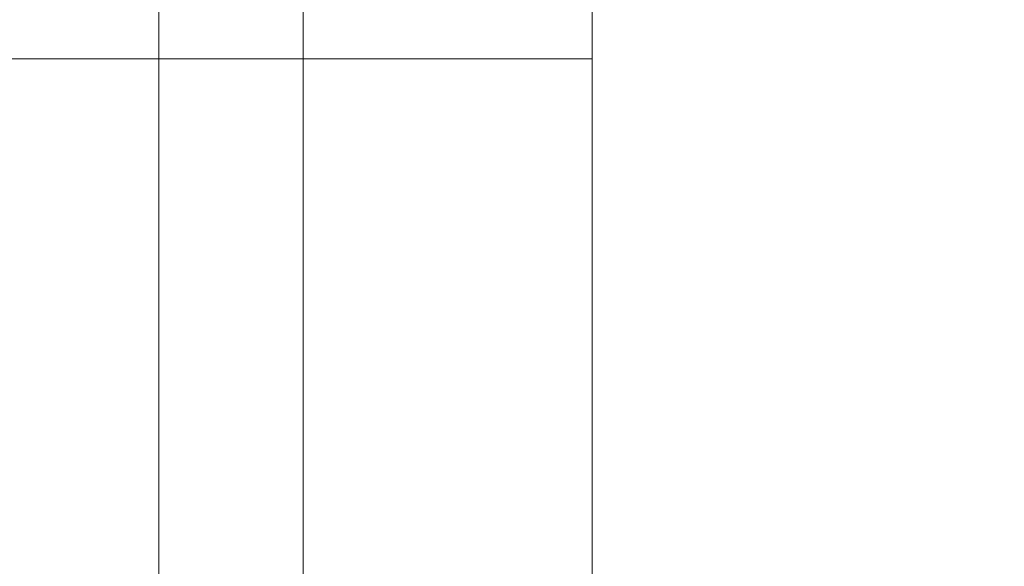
# Model space of a CAD drawing. Header units: inches. Extents: x -412 to -304, y -62 to 18.
# Tile 443 of 656: x -360.335 to -360.067, y -11.203 to -11.054. Entities that reach past the tile are written whole.
import ezdxf

# ---------------------------------------------------------------- set-up
doc = ezdxf.new("R2010")
doc.units = ezdxf.units.IN
doc.header["$LTSCALE"] = 32
doc.header["$MEASUREMENT"] = 0
doc.linetypes.add('Dash Style-1', pattern=[0.083328, 0.041656, -0.041672])
for name, color, linetype, lineweight in [('Black', 7, 'Continuous', 18), ('DashLineFill', 7, 'Dash Style-1', 13), ('Drawing', 7, 'Continuous', 18), ('Metal_HtAdjMech', 7, 'Continuous', 18), ('None', 7, 'Continuous', 18), ('SolidLine', 7, 'Continuous', 15), ('Wood_1-H', 7, 'Continuous', 13)]:
    doc.layers.add(name, color=color, linetype=linetype, lineweight=lineweight)

# ---------------------------------------------------------------- blocks, each defined once
blk = doc.blocks.new('Group-20')
at = {"layer": 'Black'}
for points in [[(-34.54794, 16.53613, 28.9791), (34.54794, 16.53613, 28.9791), (34.54794, -16.53613, 28.9791), (-34.54794, -16.53613, 28.9791)], [(-34.54794, 16.53613, 27.70079), (34.54794, 16.53613, 27.70079), (34.54794, -16.53613, 27.70079), (-34.54794, -16.53613, 27.70079)]]:
    blk.add_3dface(points, dxfattribs=at)
at = {"layer": 'Wood_1-H'}
for points in [[(-35.96494, 17.95313, 28.99879), (35.96494, 17.95313, 28.99879), (35.96494, -17.95313, 28.99879), (-35.96494, -17.95313, 28.99879)], [(-35.96494, 17.95313, 28.9791), (35.96494, 17.95313, 28.9791), (35.96494, -17.95313, 28.9791), (-35.96494, -17.95313, 28.9791)]]:
    blk.add_3dface(points, dxfattribs=at)
blk = doc.blocks.new('MpHtAdjTrough-1095 (3D)')
at = {"layer": 'Black'}
for points in [[(-17.3622, -4.05467, -1.5537), (17.3622, -4.05467, -1.5537), (17.3622, 2.5995, -3.97562), (-17.3622, 2.5995, -3.97562)], [(-17.3622, 2.59168, -4.03646), (17.3622, 2.59168, -4.03646), (17.3622, -4.07513, -1.60994), (-17.3622, -4.07513, -1.60994)]]:
    blk.add_3dface(points, dxfattribs=at)
blk = doc.blocks.new('TEK04-FrameA (3D)')
at = {"layer": 'Metal_HtAdjMech'}
for points, invisible_edges in [([(8.70139, 0.89955, 10.03937), (8.70079, 0.88583, 10.03937), (8.46457, 0.37402, 10.03937), (8.46457, 1.27953, 10.03937)], 10), ([(8.46457, 0.37402, 10.03937), (8.70079, 0.88583, 10.03937), (8.70139, 0.8721, 10.03937)], 9), ([(8.46457, 0.37402, 10.03937), (8.70139, 0.8721, 10.03937), (8.70318, 0.85848, 10.03937)], 9), ([(8.46457, 0.37402, 10.03937), (8.70318, 0.85848, 10.03937), (8.70615, 0.84507, 10.03937)], 9), ([(8.70615, 0.84507, 10.03937), (8.71028, 0.83197, 10.03937), (8.46457, 0.37402, 10.03937)], 10), ([(8.71028, 0.83197, 10.03937), (8.71554, 0.81927, 10.03937), (8.46457, 0.37402, 10.03937)], 10), ([(8.46457, 0.37402, 10.03937), (8.71554, 0.81927, 10.03937), (8.72189, 0.80709, 10.03937)], 9), ([(8.46457, 0.37402, 10.03937), (8.72189, 0.80709, 10.03937), (8.72927, 0.7955, 10.03937)], 9), ([(8.72927, 0.7955, 10.03937), (8.73763, 0.7846, 10.03937), (8.46457, 0.37402, 10.03937)], 10), ([(8.46457, 0.37402, 10.03937), (8.73763, 0.7846, 10.03937), (8.74691, 0.77447, 10.03937)], 9), ([(8.46457, 0.37402, 10.03937), (8.74691, 0.77447, 10.03937), (8.75704, 0.76519, 10.03937)], 9), ([(8.75704, 0.76519, 10.03937), (8.76794, 0.75683, 10.03937), (8.46457, 0.37402, 10.03937)], 10), ([(8.46457, 0.37402, 10.03937), (8.76794, 0.75683, 10.03937), (8.77953, 0.74944, 10.03937)], 9), ([(8.77953, 0.74944, 10.03937), (8.79171, 0.7431, 10.03937), (8.46457, 0.37402, 10.03937)], 10), ([(8.79171, 0.7431, 10.03937), (8.80441, 0.73784, 10.03937), (8.46457, 0.37402, 10.03937)], 10), ([(8.80441, 0.73784, 10.03937), (8.81751, 0.73371, 10.03937), (8.46457, 0.37402, 10.03937)], 10), ([(8.46457, 0.37402, 10.03937), (8.81751, 0.73371, 10.03937), (8.83092, 0.73074, 10.03937)], 9), ([(8.83092, 0.73074, 10.03937), (8.84454, 0.72895, 10.03937), (8.46457, 0.37402, 10.03937)], 10), ([(8.46457, 0.37402, 10.03937), (8.84454, 0.72895, 10.03937), (8.85827, 0.72835, 10.03937)], 9), ([(8.85827, 0.72835, 10.03937), (8.87199, 0.72895, 10.03937), (9.25197, 0.37402, 10.03937), (8.46457, 0.37402, 10.03937)], 14), ([(8.46457, 0.49213, 10.45242), (7.81988, 0.49213, 10.7628), (8.60024, 0.49213, 10.7628), (8.60448, 0.49213, 10.75891)], 11), ([(7.81988, 0.49213, 10.7628), (8.57317, 0.49213, 10.83449), (8.57283, 0.49213, 10.82677)], 9), ([(8.57283, 0.49213, 10.82677), (8.57317, 0.49213, 10.81905), (7.81988, 0.49213, 10.7628)], 10), ([(7.81988, 0.49213, 10.7628), (8.59356, 0.49213, 10.76983), (8.59878, 0.49213, 10.76413)], 9), ([(7.81988, 0.49213, 10.7628), (8.57818, 0.49213, 10.79647), (8.58113, 0.49213, 10.78933)], 9), ([(7.81988, 0.49213, 10.7628), (8.57418, 0.49213, 10.81139), (8.57585, 0.49213, 10.80384)], 9), ([(7.81988, 0.49213, 10.7628), (8.57418, 0.49213, 10.84215), (8.57317, 0.49213, 10.83449)], 9), ([(7.81988, 0.49213, 10.7628), (8.3624, 0.49213, 11.3937), (8.5847, 0.49213, 10.87106), (8.58113, 0.49213, 10.86421)], 11), ([(7.81988, 0.49213, 10.7628), (8.58885, 0.49213, 10.77596), (8.59356, 0.49213, 10.76983)], 9), ([(8.58113, 0.49213, 10.78933), (8.5847, 0.49213, 10.78248), (7.81988, 0.49213, 10.7628)], 10), ([(8.57317, 0.49213, 10.81905), (8.57418, 0.49213, 10.81139), (7.81988, 0.49213, 10.7628)], 10), ([(7.81988, 0.49213, 10.7628), (8.57818, 0.49213, 10.85707), (8.57585, 0.49213, 10.8497)], 9), ([(8.5847, 0.49213, 10.78248), (8.58885, 0.49213, 10.77596), (7.81988, 0.49213, 10.7628)], 10), ([(8.57585, 0.49213, 10.8497), (8.57418, 0.49213, 10.84215), (7.81988, 0.49213, 10.7628)], 10), ([(8.57585, 0.49213, 10.80384), (8.57818, 0.49213, 10.79647), (7.81988, 0.49213, 10.7628)], 10), ([(8.58113, 0.49213, 10.86421), (8.57818, 0.49213, 10.85707), (7.81988, 0.49213, 10.7628)], 10), ([(8.59878, 0.49213, 10.76413), (8.60024, 0.49213, 10.7628), (7.81988, 0.49213, 10.7628)], 10), ([(8.3624, 0.49213, 11.3937), (8.59878, 0.49213, 10.88941), (8.59356, 0.49213, 10.88371)], 9), ([(8.3624, 0.49213, 11.3937), (8.61061, 0.49213, 10.89933), (8.60448, 0.49213, 10.89463)], 9), ([(8.3624, 0.49213, 11.3937), (8.58885, 0.49213, 10.87758), (8.5847, 0.49213, 10.87106)], 9), ([(8.60448, 0.49213, 10.89463), (8.59878, 0.49213, 10.88941), (8.3624, 0.49213, 11.3937)], 10), ([(8.3624, 0.49213, 11.3937), (8.63112, 0.49213, 10.91001), (8.62398, 0.49213, 10.90705)], 9), ([(8.59356, 0.49213, 10.88371), (8.58885, 0.49213, 10.87758), (8.3624, 0.49213, 11.3937)], 10), ([(8.62398, 0.49213, 10.90705), (8.61713, 0.49213, 10.90349), (8.3624, 0.49213, 11.3937)], 10), ([(8.61713, 0.49213, 10.90349), (8.61061, 0.49213, 10.89933), (8.3624, 0.49213, 11.3937)], 10), ([(8.63849, 0.49213, 10.91234), (8.63112, 0.49213, 10.91001), (8.3624, 0.49213, 11.3937), (8.57303, 0.49213, 11.3937)], 10), ([(8.46457, 0.49213, 10.45242), (8.6537, 0.49213, 10.73853), (8.66142, 0.49213, 10.73819)], 9), ([(8.66142, 0.49213, 10.73819), (8.66914, 0.49213, 10.73853), (8.46457, 0.49213, 10.45242)], 10), ([(8.46457, 0.49213, 10.45242), (8.61713, 0.49213, 10.75006), (8.62398, 0.49213, 10.74649)], 9), ([(9.25197, 0.49213, 10.45242), (8.46457, 0.49213, 10.45242), (8.6768, 0.49213, 10.73953), (8.68434, 0.49213, 10.74121)], 10), ([(8.46457, 0.49213, 10.45242), (8.64604, 0.49213, 10.73953), (8.6537, 0.49213, 10.73853)], 9), ([(8.46457, 0.49213, 10.45242), (8.63112, 0.49213, 10.74353), (8.63849, 0.49213, 10.74121)], 9), ([(8.46457, 0.49213, 10.45242), (8.61061, 0.49213, 10.75421), (8.61713, 0.49213, 10.75006)], 9), ([(8.66914, 0.49213, 10.73853), (8.6768, 0.49213, 10.73953), (8.46457, 0.49213, 10.45242)], 10), ([(8.62398, 0.49213, 10.74649), (8.63112, 0.49213, 10.74353), (8.46457, 0.49213, 10.45242)], 10), ([(8.63849, 0.49213, 10.74121), (8.64604, 0.49213, 10.73953), (8.46457, 0.49213, 10.45242)], 10), ([(8.60448, 0.49213, 10.75891), (8.61061, 0.49213, 10.75421), (8.46457, 0.49213, 10.45242)], 10), ([(8.57283, 0.41339, 10.82677), (8.57283, 0.49213, 10.82677), (8.57317, 0.49213, 10.83449), (8.57317, 0.41339, 10.83449)], 5), ([(8.57317, 0.41339, 10.81905), (8.57317, 0.49213, 10.81905), (8.57283, 0.49213, 10.82677), (8.57283, 0.41339, 10.82677)], 5), ([(8.57303, 0.49213, 11.49606), (8.57303, 0.49213, 11.3937), (8.57303, 0.41339, 11.3937), (8.57303, 0.41339, 11.49606)], 8), ([(8.57303, 0.41339, 11.49606), (8.57303, 0.41324, 11.49949), (8.57303, 0.49168, 11.50636), (8.57303, 0.49213, 11.49606)], 10), ([(8.57303, 0.49168, 11.50636), (8.91732, 0.49168, 11.50636), (8.91732, 0.49213, 11.49606), (8.57303, 0.49213, 11.49606)], 1), ([(8.57303, 0.49213, 11.3937), (8.66914, 0.49213, 10.91502), (8.66142, 0.49213, 10.91535)], 9), ([(8.66142, 0.49213, 10.91535), (8.6537, 0.49213, 10.91502), (8.57303, 0.49213, 11.3937)], 10), ([(8.57303, 0.49213, 11.3937), (8.64604, 0.49213, 10.91401), (8.63849, 0.49213, 10.91234)], 9), ([(8.57303, 0.49213, 11.3937), (8.6768, 0.49213, 10.91401), (8.66914, 0.49213, 10.91502)], 9), ([(8.57303, 0.49213, 11.3937), (8.70571, 0.49213, 10.90349), (8.69885, 0.49213, 10.90705)], 9), ([(8.57303, 0.49213, 11.3937), (8.72405, 0.49213, 10.88941), (8.71836, 0.49213, 10.89463)], 9), ([(8.57303, 0.49213, 11.3937), (8.73398, 0.49213, 10.87758), (8.72928, 0.49213, 10.88371)], 9), ([(8.6537, 0.49213, 10.91502), (8.64604, 0.49213, 10.91401), (8.57303, 0.49213, 11.3937)], 10), ([(8.57303, 0.49213, 11.3937), (8.69171, 0.49213, 10.91001), (8.68434, 0.49213, 10.91234)], 9), ([(8.57303, 0.49213, 11.3937), (8.71223, 0.49213, 10.89933), (8.70571, 0.49213, 10.90349)], 9), ([(8.72928, 0.49213, 10.88371), (8.72405, 0.49213, 10.88941), (8.57303, 0.49213, 11.3937)], 10), ([(8.57303, 0.49213, 11.3937), (8.74466, 0.49213, 10.85707), (8.7417, 0.49213, 10.86421)], 9), ([(8.68434, 0.49213, 10.91234), (8.6768, 0.49213, 10.91401), (8.57303, 0.49213, 11.3937)], 10), ([(8.71836, 0.49213, 10.89463), (8.71223, 0.49213, 10.89933), (8.57303, 0.49213, 11.3937)], 10), ([(8.7417, 0.49213, 10.86421), (8.73813, 0.49213, 10.87106), (8.57303, 0.49213, 11.3937)], 10), ([(8.73813, 0.49213, 10.87106), (8.73398, 0.49213, 10.87758), (8.57303, 0.49213, 11.3937)], 10), ([(8.91732, 0.49213, 11.49606), (8.91732, 0.49213, 11.33858), (8.74466, 0.49213, 10.85707), (8.57303, 0.49213, 11.3937)], 14), ([(8.57303, 0.49213, 11.3937), (8.57303, 0.49213, 11.49606), (8.91732, 0.49213, 11.49606)], 8), ([(8.69885, 0.49213, 10.90705), (8.69171, 0.49213, 10.91001), (8.57303, 0.49213, 11.3937)], 10), ([(8.57303, 0.41324, 11.49949), (8.57303, 0.41279, 11.5029), (8.57303, 0.49033, 11.51657), (8.57303, 0.49168, 11.50636)], 10), ([(8.57303, 0.49033, 11.51657), (8.91732, 0.49033, 11.51657), (8.91732, 0.49168, 11.50636), (8.57303, 0.49168, 11.50636)], 5), ([(8.57317, 0.41339, 10.83449), (8.57317, 0.49213, 10.83449), (8.57418, 0.49213, 10.84215), (8.57418, 0.41339, 10.84215)], 5), ([(8.57418, 0.41339, 10.81139), (8.57418, 0.49213, 10.81139), (8.57317, 0.49213, 10.81905), (8.57317, 0.41339, 10.81905)], 5), ([(8.57418, 0.41339, 10.84215), (8.57418, 0.49213, 10.84215), (8.57585, 0.49213, 10.8497), (8.57585, 0.41339, 10.8497)], 5), ([(8.57585, 0.41339, 10.80384), (8.57585, 0.49213, 10.80384), (8.57418, 0.49213, 10.81139), (8.57418, 0.41339, 10.81139)], 5), ([(8.57585, 0.41339, 10.8497), (8.57585, 0.49213, 10.8497), (8.57818, 0.49213, 10.85707), (8.57818, 0.41339, 10.85707)], 5), ([(8.57818, 0.41339, 10.79647), (8.57818, 0.49213, 10.79647), (8.57585, 0.49213, 10.80384), (8.57585, 0.41339, 10.80384)], 5), ([(8.57818, 0.41339, 10.85707), (8.57818, 0.49213, 10.85707), (8.58113, 0.49213, 10.86421), (8.58113, 0.41339, 10.86421)], 5), ([(8.58113, 0.41339, 10.78933), (8.58113, 0.49213, 10.78933), (8.57818, 0.49213, 10.79647), (8.57818, 0.41339, 10.79647)], 5), ([(8.58113, 0.41339, 10.86421), (8.58113, 0.49213, 10.86421), (8.5847, 0.49213, 10.87106), (8.5847, 0.41339, 10.87106)], 5), ([(8.5847, 0.41339, 10.78248), (8.5847, 0.49213, 10.78248), (8.58113, 0.49213, 10.78933), (8.58113, 0.41339, 10.78933)], 5), ([(8.5847, 0.41339, 10.87106), (8.5847, 0.49213, 10.87106), (8.58885, 0.49213, 10.87758), (8.58885, 0.41339, 10.87758)], 5), ([(8.58885, 0.41339, 10.77596), (8.58885, 0.49213, 10.77596), (8.5847, 0.49213, 10.78248), (8.5847, 0.41339, 10.78248)], 5), ([(8.58885, 0.41339, 10.87758), (8.58885, 0.49213, 10.87758), (8.59356, 0.49213, 10.88371), (8.59356, 0.41339, 10.88371)], 5), ([(8.59356, 0.41339, 10.76983), (8.59356, 0.49213, 10.76983), (8.58885, 0.49213, 10.77596), (8.58885, 0.41339, 10.77596)], 5), ([(8.59356, 0.41339, 10.88371), (8.59356, 0.49213, 10.88371), (8.59878, 0.49213, 10.88941), (8.59878, 0.41339, 10.88941)], 5), ([(8.59878, 0.41339, 10.76413), (8.59878, 0.49213, 10.76413), (8.59356, 0.49213, 10.76983), (8.59356, 0.41339, 10.76983)], 5), ([(8.59878, 0.41339, 10.88941), (8.59878, 0.49213, 10.88941), (8.60448, 0.49213, 10.89463), (8.60448, 0.41339, 10.89463)], 5), ([(8.60024, 0.49213, 10.7628), (8.59878, 0.49213, 10.76413), (8.59878, 0.41339, 10.76413), (8.60024, 0.41339, 10.7628)], 10), ([(8.60024, 0.41339, 10.7628), (8.60448, 0.41339, 10.75891), (8.60448, 0.49213, 10.75891), (8.60024, 0.49213, 10.7628)], 10), ([(8.60448, 0.41339, 10.89463), (8.60448, 0.49213, 10.89463), (8.61061, 0.49213, 10.89933), (8.61061, 0.41339, 10.89933)], 5), ([(8.61061, 0.41339, 10.75421), (8.61061, 0.49213, 10.75421), (8.60448, 0.49213, 10.75891), (8.60448, 0.41339, 10.75891)], 5), ([(8.61061, 0.41339, 10.89933), (8.61061, 0.49213, 10.89933), (8.61713, 0.49213, 10.90349), (8.61713, 0.41339, 10.90349)], 5), ([(8.61713, 0.41339, 10.75006), (8.61713, 0.49213, 10.75006), (8.61061, 0.49213, 10.75421), (8.61061, 0.41339, 10.75421)], 5), ([(8.61713, 0.41339, 10.90349), (8.61713, 0.49213, 10.90349), (8.62398, 0.49213, 10.90705), (8.62398, 0.41339, 10.90705)], 5), ([(8.62398, 0.41339, 10.74649), (8.62398, 0.49213, 10.74649), (8.61713, 0.49213, 10.75006), (8.61713, 0.41339, 10.75006)], 5), ([(8.62398, 0.41339, 10.90705), (8.62398, 0.49213, 10.90705), (8.63112, 0.49213, 10.91001), (8.63112, 0.41339, 10.91001)], 5), ([(8.63112, 0.41339, 10.74353), (8.63112, 0.49213, 10.74353), (8.62398, 0.49213, 10.74649), (8.62398, 0.41339, 10.74649)], 5), ([(8.63112, 0.41339, 10.91001), (8.63112, 0.49213, 10.91001), (8.63849, 0.49213, 10.91234), (8.63849, 0.41339, 10.91234)], 5), ([(8.63849, 0.41339, 10.74121), (8.63849, 0.49213, 10.74121), (8.63112, 0.49213, 10.74353), (8.63112, 0.41339, 10.74353)], 5), ([(8.63849, 0.41339, 10.91234), (8.63849, 0.49213, 10.91234), (8.64604, 0.49213, 10.91401), (8.64604, 0.41339, 10.91401)], 5), ([(8.64604, 0.41339, 10.73953), (8.64604, 0.49213, 10.73953), (8.63849, 0.49213, 10.74121), (8.63849, 0.41339, 10.74121)], 5), ([(8.64604, 0.41339, 10.91401), (8.64604, 0.49213, 10.91401), (8.6537, 0.49213, 10.91502), (8.6537, 0.41339, 10.91502)], 5), ([(8.6537, 0.41339, 10.73853), (8.6537, 0.49213, 10.73853), (8.64604, 0.49213, 10.73953), (8.64604, 0.41339, 10.73953)], 5), ([(8.6537, 0.41339, 10.91502), (8.6537, 0.49213, 10.91502), (8.66142, 0.49213, 10.91535), (8.66142, 0.41339, 10.91535)], 5), ([(8.66142, 0.41339, 10.73819), (8.66142, 0.49213, 10.73819), (8.6537, 0.49213, 10.73853), (8.6537, 0.41339, 10.73853)], 5), ([(8.66142, 0.41339, 10.91535), (8.66142, 0.49213, 10.91535), (8.66914, 0.49213, 10.91502), (8.66914, 0.41339, 10.91502)], 5), ([(8.66914, 0.41339, 10.73853), (8.66914, 0.49213, 10.73853), (8.66142, 0.49213, 10.73819), (8.66142, 0.41339, 10.73819)], 5), ([(8.66914, 0.41339, 10.91502), (8.66914, 0.49213, 10.91502), (8.6768, 0.49213, 10.91401), (8.6768, 0.41339, 10.91401)], 5), ([(8.6768, 0.41339, 10.73953), (8.6768, 0.49213, 10.73953), (8.66914, 0.49213, 10.73853), (8.66914, 0.41339, 10.73853)], 5), ([(8.6768, 0.41339, 10.91401), (8.6768, 0.49213, 10.91401), (8.68434, 0.49213, 10.91234), (8.68434, 0.41339, 10.91234)], 5), ([(8.68434, 0.41339, 10.74121), (8.68434, 0.49213, 10.74121), (8.6768, 0.49213, 10.73953), (8.6768, 0.41339, 10.73953)], 5), ([(8.68434, 0.49213, 10.74121), (8.69171, 0.49213, 10.74353), (9.25197, 0.49213, 10.45242)], 10), ([(8.68434, 0.41339, 10.91234), (8.68434, 0.49213, 10.91234), (8.69171, 0.49213, 10.91001), (8.69171, 0.41339, 10.91001)], 5), ([(8.69171, 0.41339, 10.74353), (8.69171, 0.49213, 10.74353), (8.68434, 0.49213, 10.74121), (8.68434, 0.41339, 10.74121)], 5), ([(9.25197, 0.49213, 10.45242), (8.69171, 0.49213, 10.74353), (8.69885, 0.49213, 10.74649)], 9), ([(8.69171, 0.41339, 10.91001), (8.69171, 0.49213, 10.91001), (8.69885, 0.49213, 10.90705), (8.69885, 0.41339, 10.90705)], 5), ([(8.69885, 0.41339, 10.74649), (8.69885, 0.49213, 10.74649), (8.69171, 0.49213, 10.74353), (8.69171, 0.41339, 10.74353)], 5), ([(8.69885, 0.49213, 10.74649), (8.70571, 0.49213, 10.75006), (9.25197, 0.49213, 10.45242)], 10), ([(8.69885, 0.41339, 10.90705), (8.69885, 0.49213, 10.90705), (8.70571, 0.49213, 10.90349), (8.70571, 0.41339, 10.90349)], 5), ([(8.70571, 0.41339, 10.75006), (8.70571, 0.49213, 10.75006), (8.69885, 0.49213, 10.74649), (8.69885, 0.41339, 10.74649)], 5), ([(8.70571, 0.49213, 10.75006), (8.71223, 0.49213, 10.75421), (9.25197, 0.49213, 10.45242)], 10), ([(8.70571, 0.41339, 10.90349), (8.70571, 0.49213, 10.90349), (8.71223, 0.49213, 10.89933), (8.71223, 0.41339, 10.89933)], 5), ([(8.71223, 0.41339, 10.75421), (8.71223, 0.49213, 10.75421), (8.70571, 0.49213, 10.75006), (8.70571, 0.41339, 10.75006)], 5), ([(8.57303, 0.4881, 11.52663), (8.57303, 0.49033, 11.51657), (8.57303, 0.41279, 11.5029), (8.57303, 0.41204, 11.50625)], 10), ([(8.57303, 0.4881, 11.52663), (8.91732, 0.4881, 11.52663), (8.91732, 0.49033, 11.51657), (8.57303, 0.49033, 11.51657)], 5), ([(8.57303, 0.41204, 11.50625), (8.57303, 0.41101, 11.50953), (8.57303, 0.485, 11.53646), (8.57303, 0.4881, 11.52663)], 10), ([(8.57303, 0.485, 11.53646), (8.91732, 0.485, 11.53646), (8.91732, 0.4881, 11.52663), (8.57303, 0.4881, 11.52663)], 5), ([(8.57303, 0.48106, 11.54598), (8.57303, 0.485, 11.53646), (8.57303, 0.41101, 11.50953), (8.57303, 0.4097, 11.5127)], 10), ([(8.57303, 0.48106, 11.54598), (8.91732, 0.48106, 11.54598), (8.91732, 0.485, 11.53646), (8.57303, 0.485, 11.53646)], 5), ([(8.57303, 0.4097, 11.5127), (8.57303, 0.40811, 11.51575), (8.57303, 0.4763, 11.55512), (8.57303, 0.48106, 11.54598)], 10), ([(8.57303, 0.4763, 11.55512), (8.91732, 0.4763, 11.55512), (8.91732, 0.48106, 11.54598), (8.57303, 0.48106, 11.54598)], 5), ([(8.57303, 0.47077, 11.56381), (8.57303, 0.4763, 11.55512), (8.57303, 0.40811, 11.51575), (8.57303, 0.40627, 11.51864)], 10), ([(8.57303, 0.47077, 11.56381), (8.91732, 0.47077, 11.56381), (8.91732, 0.4763, 11.55512), (8.57303, 0.4763, 11.55512)], 5), ([(8.57303, 0.40627, 11.51864), (8.57303, 0.40417, 11.52137), (8.57303, 0.46449, 11.57198), (8.57303, 0.47077, 11.56381)], 10), ([(8.57303, 0.46449, 11.57198), (8.91732, 0.46449, 11.57198), (8.91732, 0.47077, 11.56381), (8.57303, 0.47077, 11.56381)], 5), ([(8.57303, 0.40417, 11.52137), (8.57303, 0.40185, 11.5239), (8.57303, 0.45753, 11.57958), (8.57303, 0.46449, 11.57198)], 10), ([(8.57303, 0.45753, 11.57958), (8.91732, 0.45753, 11.57958), (8.91732, 0.46449, 11.57198), (8.57303, 0.46449, 11.57198)], 5), ([(8.57303, 0.44994, 11.58654), (8.57303, 0.45753, 11.57958), (8.57303, 0.40185, 11.5239), (8.57303, 0.39932, 11.52622)], 10), ([(8.57303, 0.44994, 11.58654), (8.91732, 0.44994, 11.58654), (8.91732, 0.45753, 11.57958), (8.57303, 0.45753, 11.57958)], 5), ([(8.57303, 0.39932, 11.52622), (8.57303, 0.3966, 11.52831), (8.57303, 0.44176, 11.59281), (8.57303, 0.44994, 11.58654)], 10), ([(8.57303, 0.44176, 11.59281), (8.91732, 0.44176, 11.59281), (8.91732, 0.44994, 11.58654), (8.57303, 0.44994, 11.58654)], 5), ([(8.57303, 0.43307, 11.59835), (8.57303, 0.44176, 11.59281), (8.57303, 0.3966, 11.52831), (8.57303, 0.3937, 11.53016)], 10), ([(8.57303, 0.43307, 11.59835), (8.91732, 0.43307, 11.59835), (8.91732, 0.44176, 11.59281), (8.57303, 0.44176, 11.59281)], 5), ([(8.57303, 0.3937, 11.53016), (8.57303, 0.39065, 11.53174), (8.57303, 0.42393, 11.60311), (8.57303, 0.43307, 11.59835)], 10), ([(8.57303, 0.42393, 11.60311), (8.91732, 0.42393, 11.60311), (8.91732, 0.43307, 11.59835), (8.57303, 0.43307, 11.59835)], 5), ([(8.57303, 0.39065, 11.53174), (8.57303, 0.38748, 11.53306), (8.57303, 0.41441, 11.60705), (8.57303, 0.42393, 11.60311)], 10), ([(8.57303, 0.41441, 11.60705), (8.91732, 0.41441, 11.60705), (8.91732, 0.42393, 11.60311), (8.57303, 0.42393, 11.60311)], 5), ([(8.57303, 0.40458, 11.61015), (8.57303, 0.41441, 11.60705), (8.57303, 0.38748, 11.53306), (8.57303, 0.38421, 11.53409)], 10), ([(8.57303, 0.40458, 11.61015), (8.91732, 0.40458, 11.61015), (8.91732, 0.41441, 11.60705), (8.57303, 0.41441, 11.60705)], 5), ([(0, 0.41324, 10.15405), (20.57087, 0.41324, 10.15405), (12.99705, 0.41339, 10.15748), (7.81988, 0.41339, 10.15748)], 11), ([(0, 0.41279, 10.15064), (20.57087, 0.41279, 10.15064), (20.57087, 0.41324, 10.15405), (0, 0.41324, 10.15405)], 5), ([(0, 0.41204, 10.14729), (20.57087, 0.41204, 10.14729), (20.57087, 0.41279, 10.15064), (0, 0.41279, 10.15064)], 5), ([(0, 0.41101, 10.14401), (20.57087, 0.41101, 10.14401), (20.57087, 0.41204, 10.14729), (0, 0.41204, 10.14729)], 5), ([(0, 0.4097, 10.14084), (20.57087, 0.4097, 10.14084), (20.57087, 0.41101, 10.14401), (0, 0.41101, 10.14401)], 5), ([(7.81988, 0.41339, 10.40354), (8.63112, 0.41339, 10.74353), (8.62398, 0.41339, 10.74649)], 9), ([(7.81988, 0.41339, 10.40354), (8.66914, 0.41339, 10.73853), (8.66142, 0.41339, 10.73819)], 9), ([(8.62398, 0.41339, 10.74649), (8.61713, 0.41339, 10.75006), (7.81988, 0.41339, 10.40354)], 10), ([(7.81988, 0.41339, 10.40354), (8.64604, 0.41339, 10.73953), (8.63849, 0.41339, 10.74121)], 9), ([(7.81988, 0.41339, 10.40354), (8.6768, 0.41339, 10.73953), (8.66914, 0.41339, 10.73853)], 9), ([(8.66142, 0.41339, 10.73819), (8.6537, 0.41339, 10.73853), (7.81988, 0.41339, 10.40354)], 10), ([(8.63849, 0.41339, 10.74121), (8.63112, 0.41339, 10.74353), (7.81988, 0.41339, 10.40354)], 10), ([(8.6537, 0.41339, 10.73853), (8.64604, 0.41339, 10.73953), (7.81988, 0.41339, 10.40354)], 10), ([(7.81988, 0.41339, 10.40354), (12.99705, 0.41339, 10.40354), (8.69171, 0.41339, 10.74353), (8.68434, 0.41339, 10.74121)], 11), ([(8.68434, 0.41339, 10.74121), (8.6768, 0.41339, 10.73953), (7.81988, 0.41339, 10.40354)], 10), ([(7.81988, 0.41339, 10.40354), (8.61061, 0.41339, 10.75421), (8.60448, 0.41339, 10.75891)], 9), ([(8.61713, 0.41339, 10.75006), (8.61061, 0.41339, 10.75421), (7.81988, 0.41339, 10.40354)], 10), ([(7.81988, 0.41339, 10.7628), (8.57317, 0.41339, 10.81905), (8.57283, 0.41339, 10.82677)], 9), ([(7.81988, 0.41339, 10.7628), (8.57818, 0.41339, 10.85707), (8.58113, 0.41339, 10.86421)], 9), ([(8.57283, 0.41339, 10.82677), (8.57317, 0.41339, 10.83449), (7.81988, 0.41339, 10.7628)], 10), ([(8.58113, 0.41339, 10.86421), (8.5847, 0.41339, 10.87106), (8.3624, 0.41339, 11.3937), (7.81988, 0.41339, 10.7628)], 14), ([(7.81988, 0.41339, 10.7628), (8.57418, 0.41339, 10.84215), (8.57585, 0.41339, 10.8497)], 9), ([(7.81988, 0.41339, 10.7628), (8.57418, 0.41339, 10.81139), (8.57317, 0.41339, 10.81905)], 9), ([(8.57317, 0.41339, 10.83449), (8.57418, 0.41339, 10.84215), (7.81988, 0.41339, 10.7628)], 10), ([(7.81988, 0.41339, 10.7628), (8.57818, 0.41339, 10.79647), (8.57585, 0.41339, 10.80384)], 9), ([(7.81988, 0.41339, 10.7628), (8.5847, 0.41339, 10.78248), (8.58113, 0.41339, 10.78933)], 9), ([(7.81988, 0.41339, 10.7628), (8.60024, 0.41339, 10.7628), (8.59878, 0.41339, 10.76413)], 9), ([(8.57585, 0.41339, 10.80384), (8.57418, 0.41339, 10.81139), (7.81988, 0.41339, 10.7628)], 10), ([(7.81988, 0.41339, 10.7628), (8.58885, 0.41339, 10.77596), (8.5847, 0.41339, 10.78248)], 9), ([(8.59878, 0.41339, 10.76413), (8.59356, 0.41339, 10.76983), (7.81988, 0.41339, 10.7628)], 10), ([(8.57585, 0.41339, 10.8497), (8.57818, 0.41339, 10.85707), (7.81988, 0.41339, 10.7628)], 10), ([(8.59356, 0.41339, 10.76983), (8.58885, 0.41339, 10.77596), (7.81988, 0.41339, 10.7628)], 10), ([(8.58113, 0.41339, 10.78933), (8.57818, 0.41339, 10.79647), (7.81988, 0.41339, 10.7628)], 10), ([(8.60448, 0.41339, 10.75891), (8.60024, 0.41339, 10.7628), (7.81988, 0.41339, 10.7628), (7.81988, 0.41339, 10.40354)], 14), ([(7.81988, 0.41339, 10.15748), (12.99705, 0.41339, 10.15748), (12.99705, 0.41339, 10.40354), (7.81988, 0.41339, 10.40354)], 14), ([(8.3624, 0.41339, 11.3937), (8.61713, 0.41339, 10.90349), (8.62398, 0.41339, 10.90705)], 9), ([(8.3624, 0.41339, 11.3937), (8.59878, 0.41339, 10.88941), (8.60448, 0.41339, 10.89463)], 9), ([(8.3624, 0.41339, 11.3937), (8.58885, 0.41339, 10.87758), (8.59356, 0.41339, 10.88371)], 9), ([(8.57303, 0.41339, 11.3937), (8.3624, 0.41339, 11.3937), (8.63112, 0.41339, 10.91001), (8.63849, 0.41339, 10.91234)], 10), ([(8.3624, 0.41339, 11.3937), (8.61061, 0.41339, 10.89933), (8.61713, 0.41339, 10.90349)], 9), ([(8.59356, 0.41339, 10.88371), (8.59878, 0.41339, 10.88941), (8.3624, 0.41339, 11.3937)], 10), ([(8.60448, 0.41339, 10.89463), (8.61061, 0.41339, 10.89933), (8.3624, 0.41339, 11.3937)], 10), ([(8.5847, 0.41339, 10.87106), (8.58885, 0.41339, 10.87758), (8.3624, 0.41339, 11.3937)], 10), ([(8.62398, 0.41339, 10.90705), (8.63112, 0.41339, 10.91001), (8.3624, 0.41339, 11.3937)], 10), ([(20.57087, 0.41324, 11.49949), (8.57303, 0.41324, 11.49949), (12.99705, 0.41339, 11.49606), (18.0561, 0.41339, 11.49606)], 11), ([(8.57303, 0.41324, 11.49949), (8.57303, 0.41339, 11.49606), (12.99705, 0.41339, 11.49606)], 8), ([(8.57303, 0.41339, 11.3937), (8.6537, 0.41339, 10.91502), (8.66142, 0.41339, 10.91535)], 9), ([(8.57303, 0.41339, 11.3937), (8.73398, 0.41339, 10.87758), (8.73813, 0.41339, 10.87106)], 9), ([(8.57303, 0.41339, 11.3937), (8.72405, 0.41339, 10.88941), (8.72928, 0.41339, 10.88371)], 9), ([(8.57303, 0.41339, 11.3937), (8.71223, 0.41339, 10.89933), (8.71836, 0.41339, 10.89463)], 9), ([(8.66142, 0.41339, 10.91535), (8.66914, 0.41339, 10.91502), (8.57303, 0.41339, 11.3937)], 10), ([(8.73813, 0.41339, 10.87106), (8.7417, 0.41339, 10.86421), (8.57303, 0.41339, 11.3937)], 10), ([(8.7417, 0.41339, 10.86421), (8.74466, 0.41339, 10.85707), (8.57303, 0.41339, 11.3937)], 10), ([(8.71836, 0.41339, 10.89463), (8.72405, 0.41339, 10.88941), (8.57303, 0.41339, 11.3937)], 10), ([(8.57303, 0.41339, 11.3937), (8.69171, 0.41339, 10.91001), (8.69885, 0.41339, 10.90705)], 9), ([(8.57303, 0.41339, 11.3937), (8.6768, 0.41339, 10.91401), (8.68434, 0.41339, 10.91234)], 9), ([(8.57303, 0.41339, 11.3937), (8.64604, 0.41339, 10.91401), (8.6537, 0.41339, 10.91502)], 9), ([(8.72928, 0.41339, 10.88371), (8.73398, 0.41339, 10.87758), (8.57303, 0.41339, 11.3937)], 10), ([(8.69885, 0.41339, 10.90705), (8.70571, 0.41339, 10.90349), (8.57303, 0.41339, 11.3937)], 10), ([(8.66914, 0.41339, 10.91502), (8.6768, 0.41339, 10.91401), (8.57303, 0.41339, 11.3937)], 10), ([(8.70571, 0.41339, 10.90349), (8.71223, 0.41339, 10.89933), (8.57303, 0.41339, 11.3937)], 10), ([(8.63849, 0.41339, 10.91234), (8.64604, 0.41339, 10.91401), (8.57303, 0.41339, 11.3937)], 10), ([(8.68434, 0.41339, 10.91234), (8.69171, 0.41339, 10.91001), (8.57303, 0.41339, 11.3937)], 10), ([(12.99705, 0.41339, 11.49606), (8.57303, 0.41339, 11.49606), (8.57303, 0.41339, 11.3937), (8.74466, 0.41339, 10.85707)], 12), ([(8.57303, 0.41324, 11.49949), (20.57087, 0.41324, 11.49949), (20.57087, 0.41279, 11.5029), (8.57303, 0.41279, 11.5029)], 5), ([(8.57303, 0.41279, 11.5029), (20.57087, 0.41279, 11.5029), (20.57087, 0.41204, 11.50625), (8.57303, 0.41204, 11.50625)], 5), ([(8.57303, 0.41204, 11.50625), (20.57087, 0.41204, 11.50625), (20.57087, 0.41101, 11.50953), (8.57303, 0.41101, 11.50953)], 5), ([(8.57303, 0.41101, 11.50953), (20.57087, 0.41101, 11.50953), (20.57087, 0.4097, 11.5127), (8.57303, 0.4097, 11.5127)], 5), ([(8.69885, 0.41339, 10.74649), (8.69171, 0.41339, 10.74353), (12.99705, 0.41339, 10.40354)], 10), ([(12.99705, 0.41339, 10.40354), (8.70571, 0.41339, 10.75006), (8.69885, 0.41339, 10.74649)], 9), ([(12.99705, 0.41339, 10.40354), (8.71223, 0.41339, 10.75421), (8.70571, 0.41339, 10.75006)], 9), ([(0, 0.40811, 10.1378), (20.57087, 0.40811, 10.1378), (20.57087, 0.4097, 10.14084), (0, 0.4097, 10.14084)], 5), ([(0, 0.40627, 10.1349), (20.57087, 0.40627, 10.1349), (20.57087, 0.40811, 10.1378), (0, 0.40811, 10.1378)], 5), ([(8.57303, 0.4097, 11.5127), (20.57087, 0.4097, 11.5127), (20.57087, 0.40811, 11.51575), (8.57303, 0.40811, 11.51575)], 5), ([(8.57303, 0.40811, 11.51575), (20.57087, 0.40811, 11.51575), (20.57087, 0.40627, 11.51864), (8.57303, 0.40627, 11.51864)], 5), ([(0, 0.40417, 10.13217), (20.57087, 0.40417, 10.13217), (20.57087, 0.40627, 10.1349), (0, 0.40627, 10.1349)], 5), ([(8.57303, 0.40627, 11.51864), (20.57087, 0.40627, 11.51864), (20.57087, 0.40417, 11.52137), (8.57303, 0.40417, 11.52137)], 5), ([(0, 0.40185, 10.12964), (20.57087, 0.40185, 10.12964), (20.57087, 0.40417, 10.13217), (0, 0.40417, 10.13217)], 5), ([(8.57303, 0.38421, 11.53409), (8.57303, 0.38085, 11.53483), (8.57303, 0.39453, 11.61238), (8.57303, 0.40458, 11.61015)], 10), ([(8.57303, 0.39453, 11.61238), (8.91732, 0.39453, 11.61238), (8.91732, 0.40458, 11.61015), (8.57303, 0.40458, 11.61015)], 5), ([(8.57303, 0.40417, 11.52137), (20.57087, 0.40417, 11.52137), (20.57087, 0.40185, 11.5239), (8.57303, 0.40185, 11.5239)], 5), ([(0, 0.39932, 10.12732), (20.57087, 0.39932, 10.12732), (20.57087, 0.40185, 10.12964), (0, 0.40185, 10.12964)], 5), ([(8.57303, 0.40185, 11.5239), (20.57087, 0.40185, 11.5239), (20.57087, 0.39932, 11.52622), (8.57303, 0.39932, 11.52622)], 5), ([(0, 0.3966, 10.12523), (20.57087, 0.3966, 10.12523), (20.57087, 0.39932, 10.12732), (0, 0.39932, 10.12732)], 5), ([(8.57303, 0.39932, 11.52622), (20.57087, 0.39932, 11.52622), (20.57087, 0.3966, 11.52831), (8.57303, 0.3966, 11.52831)], 5), ([(0, 0.3937, 10.12338), (20.57087, 0.3937, 10.12338), (20.57087, 0.3966, 10.12523), (0, 0.3966, 10.12523)], 5), ([(8.57303, 0.3966, 11.52831), (20.57087, 0.3966, 11.52831), (20.57087, 0.3937, 11.53016), (8.57303, 0.3937, 11.53016)], 5), ([(0, 0.39065, 10.1218), (20.57087, 0.39065, 10.1218), (20.57087, 0.3937, 10.12338), (0, 0.3937, 10.12338)], 5), ([(8.57303, 0.38431, 11.61372), (8.57303, 0.39453, 11.61238), (8.57303, 0.38085, 11.53483), (8.57303, 0.37745, 11.53528)], 10), ([(8.57303, 0.38431, 11.61372), (8.91732, 0.38431, 11.61372), (8.91732, 0.39453, 11.61238), (8.57303, 0.39453, 11.61238)], 5), ([(8.57303, 0.3937, 11.53016), (20.57087, 0.3937, 11.53016), (20.57087, 0.39065, 11.53174), (8.57303, 0.39065, 11.53174)], 5), ([(0, 0.38748, 10.12048), (20.57087, 0.38748, 10.12048), (20.57087, 0.39065, 10.1218), (0, 0.39065, 10.1218)], 5), ([(8.57303, 0.39065, 11.53174), (20.57087, 0.39065, 11.53174), (20.57087, 0.38748, 11.53306), (8.57303, 0.38748, 11.53306)], 5), ([(0, 0.38421, 10.11945), (20.57087, 0.38421, 10.11945), (20.57087, 0.38748, 10.12048), (0, 0.38748, 10.12048)], 5), ([(8.57303, 0.38748, 11.53306), (20.57087, 0.38748, 11.53306), (20.57087, 0.38421, 11.53409), (8.57303, 0.38421, 11.53409)], 5), ([(0, 0.38085, 10.11871), (20.57087, 0.38085, 10.11871), (20.57087, 0.38421, 10.11945), (0, 0.38421, 10.11945)], 5), ([(8.57303, 0.37402, 11.61417), (8.57303, 0.38431, 11.61372), (8.57303, 0.37745, 11.53528), (8.57303, 0.37402, 11.53543)], 10), ([(8.57303, 0.37402, 11.61417), (8.91732, 0.37402, 11.61417), (8.91732, 0.38431, 11.61372), (8.57303, 0.38431, 11.61372)], 4), ([(8.57303, 0.38421, 11.53409), (20.57087, 0.38421, 11.53409), (20.57087, 0.38085, 11.53483), (8.57303, 0.38085, 11.53483)], 5), ([(0, 0.37745, 10.11826), (20.57087, 0.37745, 10.11826), (20.57087, 0.38085, 10.11871), (0, 0.38085, 10.11871)], 5), ([(8.57303, 0.38085, 11.53483), (20.57087, 0.38085, 11.53483), (20.57087, 0.37745, 11.53528), (8.57303, 0.37745, 11.53528)], 5), ([(0, 0.37402, 10.11811), (20.57087, 0.37402, 10.11811), (20.57087, 0.37745, 10.11826), (0, 0.37745, 10.11826)], 4), ([(20.17717, 0.37402, 11.53543), (8.57303, 0.37402, 11.53543), (8.57303, 0.37745, 11.53528), (20.57087, 0.37745, 11.53528)], 12), ([(20.57087, 0.37402, 10.11811), (0, 0.37402, 10.11811), (0.60256, 0.13727, 10.11811), (0.61448, 0.1357, 10.11811)], 10), ([(2.17736, -0.13727, 10.03937), (9.25197, 0.37402, 10.03937), (0, -0.37402, 10.03937)], 11), ([(9.25197, 0.37402, 10.03937), (20.57087, 0.37402, 10.03937), (20.57087, -0.37402, 10.03937), (0, -0.37402, 10.03937)], 8), ([(0.61448, 0.1357, 10.11811), (0.62622, 0.1331, 10.11811), (20.57087, 0.37402, 10.11811)], 10), ([(20.57087, 0.37402, 10.11811), (0.62622, 0.1331, 10.11811), (0.63768, 0.12949, 10.11811)], 9), ([(0.63768, 0.12949, 10.11811), (0.64879, 0.12488, 10.11811), (20.57087, 0.37402, 10.11811)], 10), ([(20.57087, 0.37402, 10.11811), (0.64879, 0.12488, 10.11811), (2.16535, 0.1378, 10.11811)], 11), ([(2.16535, 0.1378, 10.11811), (2.17736, 0.13727, 10.11811), (20.57087, 0.37402, 10.11811)], 10), ([(20.57087, 0.37402, 10.11811), (2.17736, 0.13727, 10.11811), (2.18928, 0.1357, 10.11811)], 9), ([(9.25197, 0.37402, 10.03937), (2.17736, -0.13727, 10.03937), (2.18928, -0.1357, 10.03937)], 9), ([(2.18928, 0.1357, 10.11811), (2.20102, 0.1331, 10.11811), (20.57087, 0.37402, 10.11811)], 10), ([(2.18928, -0.1357, 10.03937), (2.20102, -0.1331, 10.03937), (9.25197, 0.37402, 10.03937)], 10), ([(20.57087, 0.37402, 10.11811), (2.20102, 0.1331, 10.11811), (2.21248, 0.12949, 10.11811)], 9), ([(9.25197, 0.37402, 10.03937), (2.20102, -0.1331, 10.03937), (2.21248, -0.12949, 10.03937)], 9), ([(2.21248, 0.12949, 10.11811), (2.22359, 0.12488, 10.11811), (20.57087, 0.37402, 10.11811)], 10), ([(2.21248, -0.12949, 10.03937), (2.22359, -0.12488, 10.03937), (9.25197, 0.37402, 10.03937)], 10), ([(20.57087, 0.37402, 10.11811), (2.22359, 0.12488, 10.11811), (2.23425, 0.11933, 10.11811)], 9), ([(9.25197, 0.37402, 10.03937), (2.22359, -0.12488, 10.03937), (2.23425, -0.11933, 10.03937)], 9), ([(2.23425, 0.11933, 10.11811), (2.24439, 0.11288, 10.11811), (20.57087, 0.37402, 10.11811)], 10), ([(2.23425, -0.11933, 10.03937), (2.24439, -0.11288, 10.03937), (9.25197, 0.37402, 10.03937)], 10), ([(2.24439, 0.11288, 10.11811), (2.25393, 0.10556, 10.11811), (20.57087, 0.37402, 10.11811)], 10), ([(2.24439, -0.11288, 10.03937), (2.25393, -0.10556, 10.03937), (9.25197, 0.37402, 10.03937)], 10), ([(20.57087, 0.37402, 10.11811), (2.25393, 0.10556, 10.11811), (2.26279, 0.09744, 10.11811)], 9), ([(8.46457, 0.37402, 10.03937), (9.25197, 0.37402, 10.03937), (2.25393, -0.10556, 10.03937), (2.26279, -0.09744, 10.03937)], 11), ([(20.57087, 0.37402, 10.11811), (2.26279, 0.09744, 10.11811), (2.27091, 0.08857, 10.11811)], 9), ([(2.27091, 0.08857, 10.11811), (2.27823, 0.07904, 10.11811), (20.57087, 0.37402, 10.11811)], 10), ([(20.57087, -0.37402, 10.11811), (20.57087, 0.37402, 10.11811), (2.27823, 0.07904, 10.11811), (2.28469, 0.0689, 10.11811)], 10), ([(8.57303, 0.37402, 11.53543), (8.57303, -0.37402, 11.53543), (8.57303, -0.37402, 11.61417), (8.57303, 0.37402, 11.61417)], 10), ([(8.91732, 0.37402, 11.61417), (8.57303, 0.37402, 11.61417), (8.57303, -0.37402, 11.61417), (20.17717, -0.37402, 11.61417)], 8)]:
    blk.add_3dface(points, dxfattribs=dict(at, invisible_edges=invisible_edges))
for points in [[(9.25197, 0.61024, 10.45242), (8.46457, 0.61024, 10.45242), (8.46457, 0.49213, 10.45242), (9.25197, 0.49213, 10.45242)], [(8.57303, 0.41339, 11.3937), (8.57303, 0.49213, 11.3937), (8.3624, 0.49213, 11.3937), (8.3624, 0.41339, 11.3937)], [(8.57303, -0.37402, 11.53543), (8.57303, 0.37402, 11.53543), (20.17717, 0.37402, 11.53543), (20.17717, -0.37402, 11.53543)]]:
    blk.add_3dface(points, dxfattribs=at)
blk = doc.blocks.new('TEK04-Frame (3D)')
at = {"layer": 'DashLineFill', "color": 7, "transparency": 33554687}
blk.add_blockref('TEK04-FrameA (3D)', (-1.4565, -2.59843, -11.69291), dxfattribs=at)
blk = doc.blocks.new('Group-23')
at = {"layer": 'None'}
blk.add_blockref('Group-20', (0, 0), dxfattribs=at)
at = {"layer": 'SolidLine', "color": 7}
for name, p in [('MpHtAdjTrough-1095 (3D)', (0, 0, 27.70079)), ('TEK04-Frame (3D)', (-21.55512, 0, 27.70079))]:
    blk.add_blockref(name, p, dxfattribs=at)
blk = doc.blocks.new('MP Ht Adju Rect Table (3D)')
at = {"layer": 'None'}
blk.add_blockref('Group-23', (0, 0), dxfattribs=at)
at = {"layer": 'Drawing', "color": 0, "flags": 1}
for tag in ['Tag', 'Catalog', 'Option1', 'Option2', 'Option3', 'Option4', 'Option5', 'Option6', 'Option7', 'Option8', 'Option9', 'Option10', 'Option11', 'Option12', 'Custom', 'FinishGroup', 'Discount', 'Item2', 'Item3', 'Item6', 'Item9', 'Item10', 'Item12', 'Item13', 'Item16', 'Item19', 'Item20', 'Item21', 'Item22', 'Item23', 'Item24', 'Item25', 'Item8', 'Item18', 'Item1', 'Item4', 'Item5', 'Item7', 'Item11', 'Item14', 'Item15', 'Item17']:
    blk.add_attdef(tag, (-16.60664, -46.53056), '', height=0.00709, dxfattribs=at)

msp = doc.modelspace()

# ---------------------------------------------------------------- block references
at = {"layer": 'Drawing', "rotation": 270}
msp.add_blockref('MP Ht Adju Rect Table (3D)', (-358.07283, -25.50309), dxfattribs=at)

doc.saveas('drawing.dxf')
